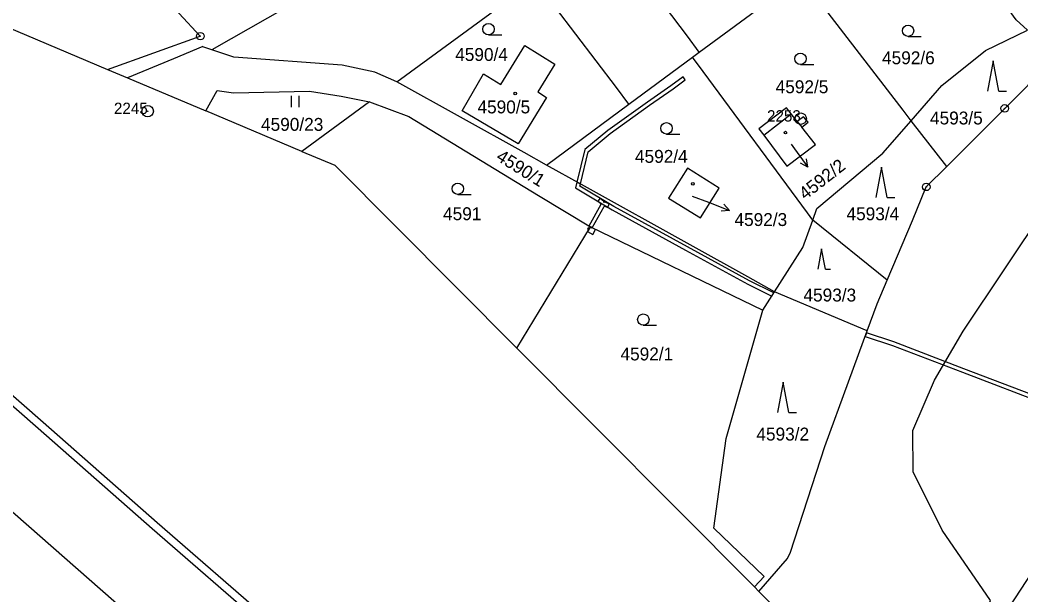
# Model space of a CAD drawing. Extents: x -644096 to -634268, y -1141430 to -1133463.
# Drawn here: x -638761.9 to -638629.8, y -1137871.4 to -1137795.6 of the extents above; entities that cross this region are included whole.
import ezdxf

# ---------------------------------------------------------------- set-up
doc = ezdxf.new("R2010")
doc.units = 0
for name, color, linetype in [('_CIVIL_CONSTRUCTION', 7, 'Continuous'), ('B_Hranice _3D', 7, 'Continuous'), ('M_Svah_Nasyp', 7, 'Continuous'), ('M_Svah_Zarez', 7, 'Continuous'), ('spodek_zarez', 7, 'Continuous'), ('svrsek_osa_sjezdy', 7, 'Continuous'), ('svrsek_osa_terminal_VRT', 7, 'Continuous'), ('svrsek_osa_VRT', 7, 'Continuous'), ('svrsek_popisy_VRT', 7, 'Continuous'), ('terminal_VRT', 7, 'Continuous')]:
    doc.layers.add(name, color=color, linetype=linetype)

msp = doc.modelspace()

# ---------------------------------------------------------------- linework, layer by layer
at = {"layer": '_CIVIL_CONSTRUCTION'}
for centre, radius in [((-638738.08, -1137797.76), 0.5), ((-638738.08, -1137797.76), 0.0303), ((-638631.95, -1137807.28), 0.5), ((-638745.03, -1137807.65), 0.75), ((-638745.03, -1137807.65), 0.03), ((-638658.86, -1137808.64), 0.75), ((-638631.95, -1137807.28), 0.0303), ((-638658.86, -1137808.64), 0.03), ((-638642.3, -1137817.63), 0.5), ((-638642.3, -1137817.63), 0.0303)]:
    msp.add_circle(centre, radius, dxfattribs=at)
at = {"layer": 'B_Hranice _3D'}
msp.add_lwpolyline([(-638728.69, -1137875.03), (-638743.77, -1137861.93), (-638758.8, -1137848.69), (-638773.85, -1137835.54), (-638795.91, -1137816.36), (-638797, -1137815.63), (-638813.08, -1137801.79), (-638814.05, -1137800.68), (-638814.72, -1137800.31), (-638815.48, -1137799.67), (-638824.75, -1137792), (-638825.18, -1137792.95), (-638815.8, -1137800.7), (-638815.28, -1137801.13), (-638814.69, -1137801.46), (-638813.78, -1137802.51), (-638797.6, -1137816.43), (-638796.53, -1137817.16), (-638774.51, -1137836.3), (-638759.46, -1137849.45), (-638744.43, -1137862.69), (-638729.35, -1137875.79)], dxfattribs=at)
for points in [[(-638687.94, -1137817.24), (-638686.89, -1137813), (-638683.99, -1137810.59), (-638678.82, -1137806.87), (-638675.71, -1137804.71), (-638674.09, -1137803.52), (-638674.39, -1137803.12), (-638676.01, -1137804.31), (-638679.1, -1137806.47), (-638684.29, -1137810.19), (-638687.33, -1137812.72), (-638688.4, -1137816.99)], [(-638688.4, -1137816.99), (-638688.59, -1137817.76), (-638683.76, -1137820.64), (-638674.05, -1137825.98), (-638665.85, -1137830.47), (-638662.66, -1137832.02), (-638662.4, -1137831.6), (-638665.63, -1137830.03), (-638673.81, -1137825.54), (-638683.52, -1137820.2), (-638688.01, -1137817.52), (-638687.94, -1137817.24)], [(-638685.33, -1137819.13), (-638685.63, -1137819.53), (-638685.43, -1137819.68), (-638685.29, -1137819.84), (-638685.24, -1137819.97), (-638686.82, -1137822.79), (-638686.62, -1137822.91), (-638686.38, -1137823.03), (-638684.8, -1137820.2), (-638684.74, -1137820.18), (-638684.31, -1137820.34), (-638684.13, -1137819.88), (-638684.72, -1137819.64), (-638684.82, -1137819.68), (-638684.85, -1137819.58), (-638685.09, -1137819.32)], [(-638687, -1137823.23), (-638686.86, -1137823.31), (-638686.74, -1137823.11), (-638686.89, -1137823.03)], [(-638686.27, -1137823.91), (-638685.94, -1137823.24), (-638686.38, -1137823.03), (-638686.62, -1137822.91), (-638686.99, -1137823.52)], [(-638650.36, -1137837.36), (-638646.74, -1137838.55), (-638637.5, -1137842.08), (-638626.04, -1137846.45), (-638620.94, -1137848.58), (-638619.81, -1137846.47), (-638618.94, -1137845.17), (-638618.5, -1137844.87), (-638618.33, -1137844.4), (-638619.07, -1137844.02), (-638619.32, -1137844.42), (-638619.36, -1137844.91), (-638620.23, -1137846.21), (-638621.16, -1137847.94), (-638625.86, -1137845.99), (-638637.32, -1137841.62), (-638646.58, -1137838.07), (-638650.19, -1137836.89)]]:
    msp.add_lwpolyline(points, close=True, dxfattribs=at)
at = {"layer": 'M_Svah_Nasyp'}
for p, q in [((-638663.75, -1137810.81), (-638660.11, -1137807.99)), ((-638659.31, -1137809), (-638658.71, -1137809.76))]:
    msp.add_line(p, q, dxfattribs=at)
at = {"layer": 'M_Svah_Zarez'}
for centre in [(-638696.52, -1137805.31), (-638660.89, -1137810.48), (-638673.1, -1137817.23)]:
    msp.add_circle(centre, 0.175, dxfattribs=at)
at = {"layer": 'spodek_zarez'}
msp.add_circle((-638683.07, -1137056.85), 1378.08, dxfattribs=at)
at = {"layer": 'svrsek_osa_sjezdy'}
for p, q in [((-638700.06, -1137797.59), (-638698.31, -1137797.59)), ((-638644.7, -1137797.79), (-638642.95, -1137797.79)), ((-638658.9, -1137801.49), (-638657.15, -1137801.49)), ((-638633.46, -1137801.02), (-638634.21, -1137805.02)), ((-638632.71, -1137805.02), (-638633.46, -1137801.02)), ((-638632.71, -1137805.02), (-638631.71, -1137805.02)), ((-638726.06, -1137807.13), (-638726.06, -1137805.63)), ((-638725.06, -1137807.13), (-638725.06, -1137805.63)), ((-638676.57, -1137810.66), (-638674.82, -1137810.66)), ((-638648.19, -1137815.01), (-638648.94, -1137819.01)), ((-638647.44, -1137819.01), (-638648.19, -1137815.01)), ((-638704.11, -1137818.62), (-638702.36, -1137818.62)), ((-638647.44, -1137819.01), (-638646.44, -1137819.01)), ((-638656.11, -1137825.82), (-638656.61, -1137828.5)), ((-638655.61, -1137828.5), (-638656.11, -1137825.82)), ((-638655.61, -1137828.5), (-638654.94, -1137828.5)), ((-638679.63, -1137835.88), (-638677.88, -1137835.88)), ((-638661.16, -1137843.37), (-638661.91, -1137847.37)), ((-638660.41, -1137847.37), (-638661.16, -1137843.37)), ((-638660.41, -1137847.37), (-638659.41, -1137847.37))]:
    msp.add_line(p, q, dxfattribs=at)
for centre in [(-638700.06, -1137796.84), (-638644.7, -1137797.04), (-638658.9, -1137800.74), (-638676.57, -1137809.91), (-638704.11, -1137817.87), (-638679.63, -1137835.13)]:
    msp.add_circle(centre, 0.75, dxfattribs=at)
at = {"layer": 'svrsek_osa_terminal_VRT'}
msp.add_arc((-642050.26, -1145189.6), 8802.25, 41.413152, 75.317049, dxfattribs=at)
at = {"layer": 'svrsek_popisy_VRT'}
for p, q in [((-638660.14, -1137811.98), (-638659.68, -1137812.61)), ((-638659.68, -1137812.61), (-638657.92, -1137815.04)), ((-638657.92, -1137815.04), (-638658.91, -1137814.52)), ((-638657.92, -1137815.04), (-638658.1, -1137813.93)), ((-638673.2, -1137818.84), (-638671.04, -1137819.66)), ((-638671.04, -1137819.66), (-638668.24, -1137820.74)), ((-638668.24, -1137820.74), (-638668.99, -1137819.91)), ((-638668.24, -1137820.74), (-638669.35, -1137820.84))]:
    msp.add_line(p, q, dxfattribs=at)
at = {"layer": 'terminal_VRT'}
for p, q in [((-638711.57, -1137785.32), (-638736.56, -1137799.55)), ((-638712.13, -1137803.77), (-638693.88, -1137790.41)), ((-638672.25, -1137799.86), (-638662.87, -1137792.93)), ((-638673.15, -1137800.53), (-638672.25, -1137799.86)), ((-638681.52, -1137806.72), (-638673.15, -1137800.53)), ((-638750.34, -1137802.14), (-638747.68, -1137803.26)), ((-638747.68, -1137803.26), (-638737.35, -1137807.61)), ((-638715.76, -1137806.43), (-638724.67, -1137812.95)), ((-638692.39, -1137814.76), (-638681.52, -1137806.72)), ((-638724.67, -1137812.95), (-638737.35, -1137807.61)), ((-638639.59, -1137814.93), (-638644.29, -1137808.91)), ((-638647.45, -1137829.91), (-638657.27, -1137822)), ((-638696.33, -1137838.89), (-638686.62, -1137822.91)), ((-638686.62, -1137822.91), (-638663.86, -1137833.9)), ((-638663.86, -1137833.9), (-638662.31, -1137831.46)), ((-638650.08, -1137836.6), (-638662.31, -1137831.46)), ((-638696.33, -1137838.89), (-638664.98, -1137870.38)), ((-638664.98, -1137870.38), (-638664.37, -1137870.99))]:
    msp.add_line(p, q, dxfattribs=at)
for points in [[(-638640.13, -1137889.7), (-638640.83, -1137888.11), (-638637.69, -1137880.97), (-638634.61, -1137874), (-638633.81, -1137872.17), (-638640.2, -1137862.87), (-638644.02, -1137855.19), (-638644.07, -1137849.77), (-638641.22, -1137843.11), (-638637.43, -1137836.65), (-638626.5, -1137820.34), (-638625.35, -1137814.95), (-638619.19, -1137809.32), (-638614.53, -1137806.46), (-638619.05, -1137805), (-638606.92, -1137795.9), (-638576.72, -1137787.41), (-638568.29, -1137788.35), (-638556.62, -1137782.91), (-638529.86, -1137762.08), (-638483.64, -1137739.65), (-638483.25, -1137739.46)], [(-638640.13, -1137889.7), (-638639.39, -1137888.3), (-638638.86, -1137887.31), (-638635.78, -1137881.47), (-638632.55, -1137875.37), (-638631.34, -1137873.07), (-638622.31, -1137859.25), (-638614.9, -1137840.39), (-638593.63, -1137819.75), (-638572.28, -1137798.89), (-638554.06, -1137782.28), (-638534.26, -1137766.92), (-638512.04, -1137755.68), (-638482.43, -1137740.33)], [(-638672.25, -1137799.86), (-638673.82, -1137797.78), (-638689.24, -1137777.37)], [(-638628.93, -1137796.98), (-638630.45, -1137795.62), (-638641.65, -1137780.07), (-638643.18, -1137778.37)], [(-638750.34, -1137802.14), (-638738.08, -1137797.76), (-638746.4, -1137788.76)], [(-638681.52, -1137806.72), (-638683.19, -1137804.52), (-638693.88, -1137790.41)], [(-638644.29, -1137808.91), (-638645.36, -1137807.51), (-638657.3, -1137791.95), (-638658.84, -1137789.95)], [(-638769.88, -1137793.62), (-638767.69, -1137794.83), (-638750.34, -1137802.14)], [(-638644.29, -1137808.91), (-638640.24, -1137804.27), (-638634.47, -1137799.65), (-638628.93, -1137796.98)], [(-638736.56, -1137799.55), (-638737.73, -1137799.15), (-638737.74, -1137799.12), (-638741.63, -1137800.74), (-638747.68, -1137803.26)], [(-638712.13, -1137803.77), (-638715.07, -1137802.49), (-638719.35, -1137801.58), (-638733.64, -1137800.53), (-638736.56, -1137799.55)], [(-638696.16, -1137811.96), (-638703.52, -1137807.6), (-638700.73, -1137802.74), (-638698.41, -1137804.12), (-638695.25, -1137799), (-638691.29, -1137801.43), (-638693.54, -1137805.12), (-638692.41, -1137805.83), (-638696.16, -1137811.96)], [(-638657.27, -1137822), (-638657.97, -1137821.05), (-638671.74, -1137802.43), (-638673.15, -1137800.53)], [(-638639.59, -1137814.93), (-638631.95, -1137807.28), (-638625.89, -1137801.24)], [(-638692.39, -1137814.76), (-638695.36, -1137813.1), (-638712.13, -1137803.77)], [(-638737.35, -1137807.61), (-638735.87, -1137804.92), (-638733.71, -1137805.23), (-638723.69, -1137805.02), (-638719.51, -1137805.66), (-638715.76, -1137806.43)], [(-638715.76, -1137806.43), (-638710.55, -1137808.37), (-638693.46, -1137818.75), (-638686.62, -1137822.91)], [(-638664.37, -1137809.98), (-638663.75, -1137810.81), (-638660.69, -1137814.89), (-638656.91, -1137812.03), (-638658.71, -1137809.76), (-638657.86, -1137809.09), (-638658.51, -1137808.38), (-638659.31, -1137809), (-638660.11, -1137807.99), (-638660.72, -1137807.22), (-638664.37, -1137809.98)], [(-638657.27, -1137822), (-638656.72, -1137820.5), (-638648.03, -1137813.19), (-638644.29, -1137808.91)], [(-638820.08, -1137810.6), (-638783.87, -1137842.05), (-638746.25, -1137875.07), (-638708.45, -1137907.78), (-638669.81, -1137940.15), (-638630.72, -1137971.31), (-638590.35, -1138001.72), (-638549.59, -1138030.68), (-638524.03, -1138050.51), (-638561.28, -1138033.52), (-638578.83, -1138028.04), (-638606.2, -1138030.67), (-638618.65, -1138030.58), (-638646.08, -1138029.88), (-638672.34, -1138030.38), (-638685.89, -1138025.2), (-638714, -1138009.22), (-638731.82, -1137998.16)], [(-638724.67, -1137812.95), (-638720.33, -1137814.78), (-638696.33, -1137838.89)], [(-638662.31, -1137831.46), (-638665.85, -1137829.5), (-638673.06, -1137825.5), (-638687.78, -1137817.33), (-638692.39, -1137814.76)], [(-638673.82, -1137815.17), (-638676.31, -1137819.13), (-638672.08, -1137821.71), (-638669.63, -1137817.8), (-638673.82, -1137815.17)], [(-638647.45, -1137829.91), (-638644.1, -1137822.06), (-638642.3, -1137817.63), (-638639.59, -1137814.93)], [(-638662.31, -1137831.46), (-638658.6, -1137825.61), (-638657.27, -1137822)], [(-638650.08, -1137836.6), (-638648.78, -1137833.06), (-638647.45, -1137829.91)], [(-638664.98, -1137870.38), (-638663.68, -1137869.02), (-638670.31, -1137862.64), (-638668.69, -1137850.8), (-638663.86, -1137833.9)], [(-638664.37, -1137870.99), (-638660.61, -1137866.62), (-638660.21, -1137865.81), (-638655.7, -1137851.84), (-638652.56, -1137843.32), (-638650.57, -1137837.92), (-638650.08, -1137836.6)], [(-638664.37, -1137870.99), (-638649.43, -1137886), (-638641.11, -1137891.54)]]:
    msp.add_lwpolyline(points, dxfattribs=at)

# ---------------------------------------------------------------- texts
at = {"layer": '_CIVIL_CONSTRUCTION'}
for s, p in [('2245', (-638749.48, -1137808.03)), ('2253', (-638663.31, -1137809.02))]:
    msp.add_text(s, height=1.5, dxfattribs=at).set_placement(p)
at = {"layer": 'svrsek_osa_VRT'}
for s, p in [('4590/4', (-638704.45, -1137801.03)), ('4592/6', (-638648.13, -1137801.46)), ('4592/5', (-638662.17, -1137805.28)), ('4590/5', (-638701.51, -1137807.94)), ('4593/5', (-638641.8, -1137809.4)), ('4590/23', (-638730.07, -1137810.24)), ('4592/4', (-638680.73, -1137814.46)), ('4591', (-638706.05, -1137822.02)), ('4592/3', (-638667.6, -1137822.79)), ('4593/4', (-638652.82, -1137822.03)), ('4593/3', (-638658.5, -1137832.74)), ('4592/1', (-638682.64, -1137840.51)), ('4593/2', (-638664.71, -1137851.07))]:
    msp.add_text(s, height=1.7, dxfattribs=at).set_placement(p)
for s, rotation, p in [('4590/1', 328, (-638699.18, -1137814.03)), ('4592/2', 38, (-638658.27, -1137819.43))]:
    msp.add_text(s, height=1.7, rotation=rotation, dxfattribs=at).set_placement(p)

doc.saveas('drawing.dxf')
